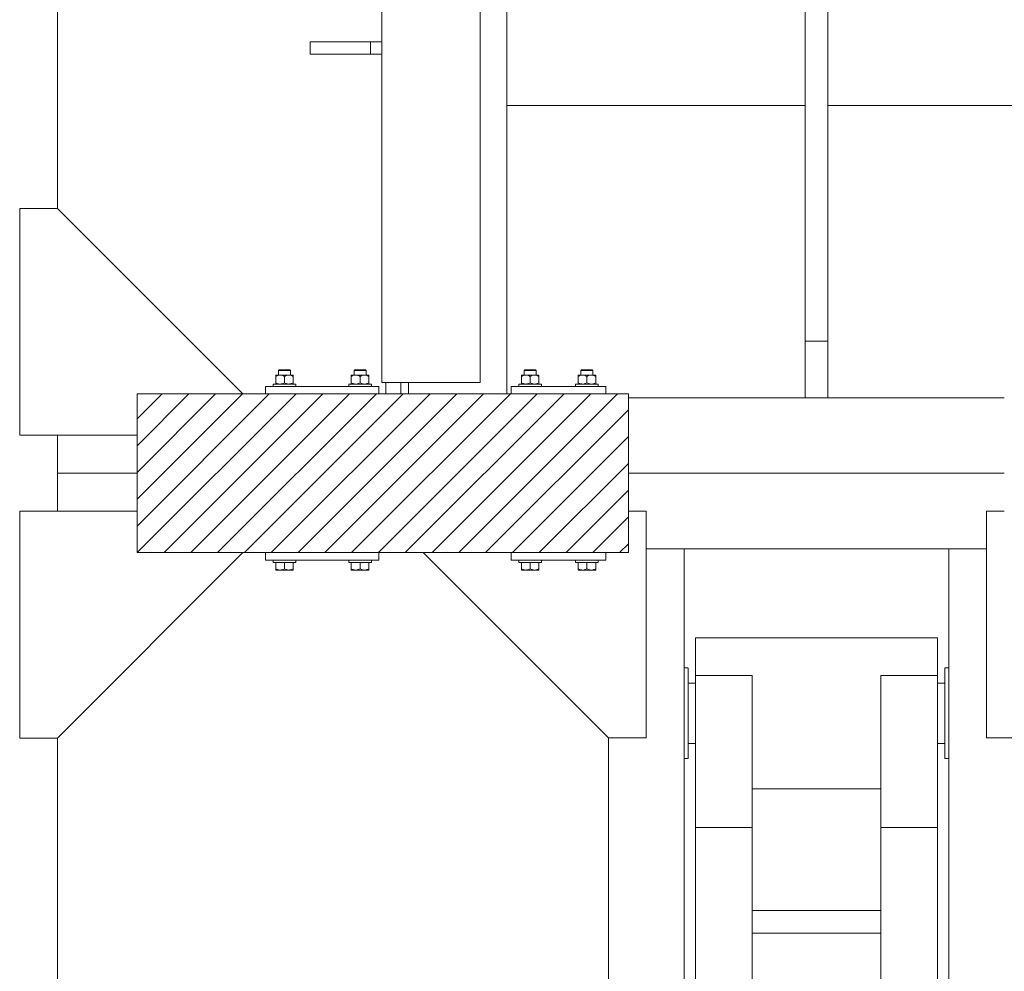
# Model space of a CAD drawing. Header units: millimetres. Extents: x 53746 to 116821, y -810352 to -765802.
# Tile 323 of 347: x 98908 to 100210, y -777261 to -776002. Entities that reach past the tile are written whole.
import ezdxf

# ---------------------------------------------------------------- set-up
doc = ezdxf.new("R2010")
doc.units = ezdxf.units.MM
doc.header["$MEASUREMENT"] = 0
for name, color, linetype, lineweight in [('Main Cradle Rails', 7, 'Continuous', 0), ('Side Cradle Blocks', 7, 'Continuous', 0), ('Side Cradle Hydraulic Arm Support', 7, 'Continuous', 0), ('Side Cradle Stbd', 7, 'Continuous', 0), ('Side Cradle Tower Rail Frame', 7, 'Continuous', 0)]:
    doc.layers.add(name, color=color, linetype=linetype, lineweight=lineweight)

# ---------------------------------------------------------------- blocks, each defined once
blk = doc.blocks.new('*U81')
at = {"layer": 'Side Cradle Hydraulic Arm Support', "color": 7, "linetype": 'Continuous', "lineweight": 0}
for p, q in [((-174.9890305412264, -1059.440342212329), (-174.9890305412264, 1359.465325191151)), ((175.0109694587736, 1359.465325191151), (175.0109694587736, -1059.440342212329)), ((-174.9889944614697, 1201.965289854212), (-170.1643245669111, 1201.965324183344)), ((170.1862635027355, 1201.965324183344), (175.0109333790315, 1201.965289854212)), ((-160.0004414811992, 1191.965327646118), (-160.0004414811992, 990.9141499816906)), ((-160.0004414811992, 1191.965327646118), (-85.00044148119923, 1191.965327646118)), ((-85.00044148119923, 1191.965327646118), (-85.00044148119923, 990.9141499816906)), ((85.02238039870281, 990.9141499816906), (85.02238039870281, 1191.965327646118)), ((85.02238039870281, 1191.965327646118), (160.0223803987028, 1191.965327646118)), ((160.0223803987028, 990.9141499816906), (160.0223803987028, 1191.965327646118)), ((-160.000477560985, 1181.964660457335), (-169.6775835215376, 1181.964665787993)), ((-160.000477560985, 1181.842186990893), (-169.6775835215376, 1181.83900418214)), ((-169.6775835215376, 1181.838918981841), (-160.0004775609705, 1181.842083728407)), ((169.6995224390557, 1181.964478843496), (160.0224164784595, 1181.964484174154)), ((169.6995224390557, 1181.950625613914), (160.0224164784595, 1181.947442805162)), ((169.6995585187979, 1181.95026482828), (169.6995585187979, 1181.950625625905)), ((160.0223803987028, 1169.558460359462), (160.0220196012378, 1169.551413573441)), ((160.0223803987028, 1103.696984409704), (160.0223803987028, 1141.965327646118)), ((275.0109694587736, 316.6850334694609), (275.0109694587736, 1109.465289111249)), ((-169.6775835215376, 1101.980425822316), (-160.0004775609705, 1101.983564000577)), ((-160.0004775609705, 1101.966213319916), (-169.6775835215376, 1101.966210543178)), ((169.6995224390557, 1102.090569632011), (160.0224164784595, 1102.087449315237)), ((160.0224164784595, 1102.087343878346), (169.6995224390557, 1102.090482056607)), ((169.6995224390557, 1101.966307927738), (160.0224164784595, 1101.966305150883)), ((-170.7800019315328, 1081.965362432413), (-174.9889944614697, 1081.965495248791)), ((-169.7809386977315, 1081.965330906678), (-170.7270460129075, 1081.965360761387)), ((-169.6776196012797, 1081.96532764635), (-169.7245107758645, 1081.965329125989)), ((-169.6776196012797, 1081.96532764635), (-169.6776196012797, 1086.532555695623)), ((169.6995585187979, 1081.96532764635), (169.6995585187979, 1086.532555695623)), ((169.7464496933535, 1081.965329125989), (169.6995585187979, 1081.96532764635)), ((170.748984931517, 1081.965360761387), (169.8028776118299, 1081.965330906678)), ((175.0109333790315, 1081.965495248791), (170.8019408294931, 1081.965362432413)), ((85.02234431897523, 1041.965327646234), (-85.00040540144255, 1041.965327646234)), ((-160.0004414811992, 990.9141499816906), (-160.0004414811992, -1009.44033975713)), ((-160.0004414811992, 990.9141499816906), (-85.00044148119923, 990.9141499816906)), ((-85.00044148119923, 990.9141499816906), (-85.00044148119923, -1009.44033975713)), ((85.02238039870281, -968.7071967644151), (85.02238039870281, 990.9141499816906)), ((160.0223803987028, 990.9141499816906), (85.02238039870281, 990.9141499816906)), ((160.0223803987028, 990.91414901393), (160.0223803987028, -1009.44033975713)), ((-160.0000806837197, 938.1203694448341), (-160.0004414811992, 938.1182538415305)), ((160.0220196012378, 938.1203694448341), (160.0223803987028, 938.1182538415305)), ((85.02238039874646, 881.2928032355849), (-85.00044148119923, 881.2928032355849)), ((-85.00044148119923, 851.2928032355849), (85.02238039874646, 851.2928032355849))]:
    blk.add_line(p, q, dxfattribs=at)
at = {"layer": 'Side Cradle Hydraulic Arm Support', "color": 7, "linetype": 'Continuous', "lineweight": 0, "extrusion": (0, 0, -1), "flags": 128}
for points in [[(248.4889944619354, 1409.465325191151), (224.9890305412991, 1409.465325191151), (224.9890305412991, 1109.465325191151), (274.9890305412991, 1109.465325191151), (519.9889944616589, 1354.465289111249)], [(-248.5109333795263, 1409.465325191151), (-225.01096945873, 1409.465325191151), (-225.01096945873, 1109.465325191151), (-275.01096945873, 1109.465325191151), (-520.0109333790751, 1354.465289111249)], [(160.0004414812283, 1241.965327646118), (-160.0223803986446, 1241.965327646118), (-160.0223803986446, 1234.353280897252), (-160.0223803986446, 1212.676005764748), (-160.0223803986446, 1191.965363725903)], [(160.0004414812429, 1191.965430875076), (160.0004414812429, 1212.676005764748), (160.0004414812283, 1234.353280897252), (160.0004414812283, 1241.965327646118)], [(169.7759792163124, 1201.965326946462), (169.6776196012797, 1201.96532764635), (169.6776196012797, 1197.398099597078), (169.6776196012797, 1184.391734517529), (169.6776196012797, 1164.926333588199), (169.6776196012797, 1141.96532764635), (169.6776196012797, 1119.004321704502), (169.6776196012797, 1099.538920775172), (169.6776196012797, 1086.532555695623)], [(-169.6995585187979, 1086.532555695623), (-169.6995585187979, 1099.538920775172), (-169.6995585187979, 1119.004321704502), (-169.6995585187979, 1141.96532764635), (-169.6995585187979, 1164.926333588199), (-169.6995585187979, 1184.391734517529), (-169.6995585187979, 1197.398099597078), (-169.6995585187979, 1201.96532764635), (-169.797918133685, 1201.965326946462)]]:
    blk.add_lwpolyline(points, dxfattribs=at)
blk = doc.blocks.new('*U57')
at = {"linetype": 'Continuous', "lineweight": 0}
h = blk.add_hatch(dxfattribs=at)
h.set_pattern_fill('HATCH', color=30, style=0, pattern_type=2)
h.set_pattern_definition([(45, (14182.835014, 11495.563371), (-17.71895608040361, 17.71895608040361), [])])
h.paths.add_polyline_path([(14275.23242091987, 11579.4623253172), (14269.19923042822, 11579.4623253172), (14139.19923042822, 11579.4623253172), (14129.19923042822, 11579.4623253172), (14109.19923042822, 11579.4623253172), (14100.23242091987, 11579.4623253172), (13950.23242091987, 11579.4623253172), (13920.37393757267, 11579.4623253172), (13780.23242091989, 11579.4623253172), (13780.23242091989, 11524.74543078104), (13780.23242091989, 11474.4623253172), (13780.23242091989, 11424.17921985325), (13780.23242091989, 11369.4623253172), (13920.37393757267, 11369.4623253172), (13950.23242091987, 11369.4623253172), (14100.23242091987, 11369.4623253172), (14158.73245700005, 11369.4623253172), (14275.23242091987, 11369.4623253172), (14400.23242091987, 11369.4623253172), (14430.23242091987, 11369.4623253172), (14430.23242091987, 11424.4623253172), (14430.23242091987, 11474.4623253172), (14430.23242091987, 11574.4623253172), (14430.23242091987, 11579.4623253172), (14400.23242091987, 11579.4623253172)])
at = {"color": 30, "linetype": 'Continuous', "lineweight": 0, "flags": 128}
blk.add_lwpolyline([(14275.23242091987, 11579.4623253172), (14269.19923042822, 11579.4623253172), (14139.19923042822, 11579.4623253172), (14129.19923042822, 11579.4623253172), (14109.19923042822, 11579.4623253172), (14100.23242091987, 11579.4623253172), (13950.23242091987, 11579.4623253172), (13920.37393757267, 11579.4623253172), (13780.23242091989, 11579.4623253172), (13780.23242091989, 11524.74543078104), (13780.23242091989, 11474.4623253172), (13780.23242091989, 11424.17921985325), (13780.23242091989, 11369.4623253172), (13920.37393757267, 11369.4623253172), (13950.23242091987, 11369.4623253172), (14100.23242091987, 11369.4623253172), (14158.73245700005, 11369.4623253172), (14275.23242091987, 11369.4623253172), (14400.23242091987, 11369.4623253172), (14430.23242091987, 11369.4623253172), (14430.23242091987, 11424.4623253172), (14430.23242091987, 11474.4623253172), (14430.23242091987, 11574.4623253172), (14430.23242091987, 11579.4623253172), (14400.23242091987, 11579.4623253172), (14275.23242091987, 11579.4623253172)], close=True, dxfattribs=at)
at = {"layer": 'Side Cradle Blocks', "color": 7, "linetype": 'Continuous', "lineweight": 0}
for p, q in [((13963.64933114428, 11604.42016776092), (13963.64933114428, 11604.24541456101)), ((13963.64933114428, 11602.62825753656), (13965.78567985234, 11603.61164195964)), ((13963.64933114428, 11602.62825753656), (13963.64933114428, 11594.25423554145)), ((13964.33945457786, 11604.42016726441), (13964.23136745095, 11604.41980696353)), ((13969.44087603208, 11604.42016776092), (13966.37487256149, 11604.42016776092)), ((13967.18406225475, 11604.41980696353), (13967.23238484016, 11604.41983348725)), ((13969.44087603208, 11604.42016776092), (13973.19715190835, 11604.42016776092)), ((13972.93240476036, 11603.73857928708), (13970.91713823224, 11604.29540680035)), ((13975.23242091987, 11602.62825753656), (13977.36876962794, 11603.61164195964)), ((13975.23242091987, 11594.25423554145), (13975.23242091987, 11602.62825753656)), ((13980.18216838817, 11611.4623253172), (13977.91120494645, 11611.4623253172)), ((13980.88927516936, 11610.4623253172), (13978.29388837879, 11610.4623253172)), ((13981.02396580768, 11604.42016776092), (13984.08996927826, 11604.42016776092)), ((13984.51549453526, 11603.73857928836), (13982.50022800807, 11604.29540680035)), ((13983.28077958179, 11604.41980696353), (13983.23245699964, 11604.41983348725)), ((13986.23347438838, 11604.41980696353), (13986.12534888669, 11604.42016739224)), ((13986.81551069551, 11603.63702414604), (13986.81551069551, 11603.67535642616)), ((13986.81551069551, 11603.63702414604), (13986.81551069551, 11602.62825753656)), ((13986.81551069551, 11594.25423554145), (13986.81551069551, 11602.62825753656)), ((14063.64933114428, 11603.63702414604), (14063.64933114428, 11603.67535642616)), ((14063.64933114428, 11602.62825753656), (14063.64933114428, 11603.63702414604)), ((14063.64933114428, 11594.25423554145), (14063.64933114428, 11602.62825753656)), ((14064.23136745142, 11604.41980696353), (14064.33949295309, 11604.42016739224)), ((14065.9493473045, 11603.73857928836), (14067.96461383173, 11604.29540680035)), ((14069.44087603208, 11604.42016776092), (14066.37487256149, 11604.42016776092)), ((14067.23238484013, 11604.41983348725), (14067.18406225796, 11604.41980696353)), ((14069.57556667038, 11610.4623253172), (14072.17095346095, 11610.4623253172)), ((14070.28267345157, 11611.4623253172), (14072.55363689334, 11611.4623253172)), ((14075.23242091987, 11602.62825753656), (14073.0960722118, 11603.61164195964)), ((14075.23242091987, 11594.25423554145), (14075.23242091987, 11602.62825753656)), ((14081.02396580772, 11604.42016776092), (14077.26768993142, 11604.42016776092)), ((14077.5324370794, 11603.73857928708), (14079.54770360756, 11604.29540680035)), ((14081.02396580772, 11604.42016776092), (14084.08996927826, 11604.42016776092)), ((14083.23245699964, 11604.41983348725), (14083.28077958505, 11604.41980696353)), ((14086.81551069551, 11602.62825753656), (14084.6791619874, 11603.61164195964)), ((14086.23347438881, 11604.41980696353), (14086.1253872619, 11604.42016726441)), ((14086.81551069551, 11604.42016776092), (14086.81551069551, 11604.24541456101)), ((14086.81551069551, 11602.62825753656), (14086.81551069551, 11594.25423554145)), ((14288.64933114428, 11604.42016776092), (14288.64933114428, 11604.24541456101)), ((14288.64933114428, 11602.62825753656), (14290.78567985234, 11603.61164195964)), ((14288.64933114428, 11602.62825753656), (14288.64933114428, 11594.25423554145)), ((14289.33945457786, 11604.42016726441), (14289.23136745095, 11604.41980696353)), ((14294.44087603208, 11604.42016776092), (14291.37487256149, 11604.42016776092)), ((14292.18406225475, 11604.41980696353), (14292.23238484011, 11604.41983348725)), ((14294.44087603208, 11604.42016776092), (14298.19715190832, 11604.42016776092)), ((14297.93240476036, 11603.73857928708), (14295.91713823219, 11604.29540680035)), ((14300.23242091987, 11602.62825753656), (14302.36876962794, 11603.61164195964)), ((14300.23242091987, 11594.25423554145), (14300.23242091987, 11602.62825753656)), ((14305.18216838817, 11611.4623253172), (14302.91120494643, 11611.4623253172)), ((14305.88927516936, 11610.4623253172), (14303.29388837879, 11610.4623253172)), ((14306.02396580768, 11604.42016776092), (14309.08996927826, 11604.42016776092)), ((14309.51549453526, 11603.73857928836), (14307.50022800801, 11604.29540680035)), ((14308.28077958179, 11604.41980696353), (14308.23245699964, 11604.41983348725)), ((14311.23347438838, 11604.41980696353), (14311.12534888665, 11604.42016739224)), ((14311.81551069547, 11603.63702414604), (14311.81551069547, 11603.67535642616)), ((14311.81551069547, 11603.63702414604), (14311.81551069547, 11602.62825753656)), ((14311.81551069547, 11594.25423554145), (14311.81551069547, 11602.62825753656)), ((14363.64933114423, 11603.63702414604), (14363.64933114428, 11603.67535642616)), ((14363.64933114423, 11602.62825753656), (14363.64933114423, 11603.63702414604)), ((14363.64933114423, 11594.25423554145), (14363.64933114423, 11602.62825753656)), ((14364.23136745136, 11604.41980696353), (14364.33949295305, 11604.42016739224)), ((14365.9493473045, 11603.73857928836), (14367.96461383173, 11604.29540680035)), ((14369.44087603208, 11604.42016776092), (14366.37487256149, 11604.42016776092)), ((14367.23238484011, 11604.41983348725), (14367.18406225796, 11604.41980696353)), ((14369.57556667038, 11610.4623253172), (14372.17095346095, 11610.4623253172)), ((14370.28267345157, 11611.4623253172), (14372.55363689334, 11611.4623253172)), ((14375.23242091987, 11602.62825753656), (14373.0960722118, 11603.61164195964)), ((14375.23242091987, 11594.25423554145), (14375.23242091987, 11602.62825753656)), ((14381.02396580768, 11604.42016776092), (14377.26768993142, 11604.42016776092)), ((14377.5324370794, 11603.73857928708), (14379.54770360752, 11604.29540680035)), ((14381.02396580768, 11604.42016776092), (14384.08996927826, 11604.42016776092)), ((14383.23245699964, 11604.41983348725), (14383.28077958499, 11604.41980696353)), ((14386.81551069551, 11602.62825753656), (14384.6791619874, 11603.61164195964)), ((14386.23347438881, 11604.41980696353), (14386.1253872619, 11604.42016726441)), ((14386.81551069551, 11604.42016776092), (14386.81551069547, 11604.24541456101)), ((14386.81551069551, 11602.62825753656), (14386.81551069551, 11594.25423554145)), ((13950.23242091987, 11579.46236139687), (13950.23242091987, 11589.4623253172)), ((13950.23242091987, 11589.4623253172), (14100.23242091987, 11589.4623253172)), ((13963.64933114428, 11593.24546893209), (13963.64933114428, 11594.25423554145)), ((13964.32877994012, 11592.46236139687), (13964.23136745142, 11592.4626861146)), ((13967.18406225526, 11592.4626861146), (13967.23238484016, 11592.46265959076)), ((13967.48293935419, 11592.68090167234), (13969.4405528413, 11592.46236139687)), ((13973.07437783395, 11593.21245060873), (13975.23242091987, 11594.25423554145)), ((13979.06602912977, 11592.68090167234), (13981.0236426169, 11592.46236139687)), ((13983.23245699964, 11592.46265959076), (13983.28077958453, 11592.4626861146)), ((13984.65746760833, 11593.21245060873), (13986.81551069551, 11594.25423554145)), ((13986.23347438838, 11592.4626861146), (13986.13606189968, 11592.46236139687)), ((13986.81551069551, 11592.70312030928), (13986.81551069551, 11592.46236139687)), ((14065.80737423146, 11593.21245060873), (14063.64933114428, 11594.25423554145)), ((14063.64933114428, 11592.70312030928), (14063.64933114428, 11592.46236139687)), ((14064.23136745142, 11592.4626861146), (14064.32877994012, 11592.46236139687)), ((14067.18406225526, 11592.4626861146), (14067.23238484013, 11592.46265959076)), ((14071.39881270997, 11592.68090167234), (14069.44119922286, 11592.46236139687)), ((14077.39046400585, 11593.21245060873), (14075.23242091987, 11594.25423554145)), ((14082.98190248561, 11592.68090167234), (14081.02428899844, 11592.46236139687)), ((14083.23245699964, 11592.46265959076), (14083.28077958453, 11592.4626861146)), ((14086.23347438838, 11592.4626861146), (14086.13606189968, 11592.46236139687)), ((14086.81551069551, 11593.24546893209), (14086.81551069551, 11594.25423554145)), ((14100.23242091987, 11589.4623253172), (14100.23242091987, 11579.46236139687)), ((14275.23242091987, 11579.46236139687), (14275.23242091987, 11589.4623253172)), ((14275.23242091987, 11589.4623253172), (14400.23242091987, 11589.4623253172)), ((14288.64933114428, 11593.24546893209), (14288.64933114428, 11594.25423554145)), ((14289.32877994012, 11592.46236139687), (14289.23136745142, 11592.4626861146)), ((14292.18406225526, 11592.4626861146), (14292.23238484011, 11592.46265959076)), ((14292.48293935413, 11592.68090167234), (14294.4405528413, 11592.46236139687)), ((14298.07437783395, 11593.21245060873), (14300.23242091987, 11594.25423554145)), ((14304.06602912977, 11592.68090167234), (14306.0236426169, 11592.46236139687)), ((14308.23245699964, 11592.46265959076), (14308.28077958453, 11592.4626861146)), ((14309.65746760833, 11593.21245060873), (14311.81551069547, 11594.25423554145)), ((14311.23347438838, 11592.4626861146), (14311.13606189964, 11592.46236139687)), ((14311.81551069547, 11592.70312030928), (14311.81551069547, 11592.46236139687)), ((14365.80737423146, 11593.21245060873), (14363.64933114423, 11594.25423554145)), ((14363.64933114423, 11592.70312030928), (14363.64933114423, 11592.46236139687)), ((14364.23136745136, 11592.4626861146), (14364.32877994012, 11592.46236139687)), ((14367.18406225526, 11592.4626861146), (14367.23238484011, 11592.46265959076)), ((14371.39881270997, 11592.68090167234), (14369.44119922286, 11592.46236139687)), ((14377.3904640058, 11593.21245060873), (14375.23242091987, 11594.25423554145)), ((14382.98190248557, 11592.68090167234), (14381.02428899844, 11592.46236139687)), ((14383.23245699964, 11592.46265959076), (14383.28077958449, 11592.4626861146)), ((14386.23347438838, 11592.4626861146), (14386.13606189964, 11592.46236139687)), ((14386.81551069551, 11593.24546893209), (14386.81551069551, 11594.25423554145)), ((14400.23242091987, 11589.4623253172), (14400.23242091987, 11579.46236139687)), ((13780.23242091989, 11369.4623253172), (13780.23242091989, 11579.4623253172)), ((13780.23242091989, 11579.4623253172), (14430.23242091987, 11579.4623253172)), ((14430.23242091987, 11579.4623253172), (14430.23242091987, 11369.4623253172)), ((14430.23242091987, 11369.4623253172), (13780.23242091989, 11369.4623253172)), ((13950.23242091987, 11369.4622892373), (13950.23242091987, 11359.4623253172)), ((14100.23242091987, 11359.4623253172), (14100.23242091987, 11369.4622892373)), ((14275.23242091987, 11369.4622892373), (14275.23242091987, 11359.4623253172)), ((14400.23242091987, 11359.4623253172), (14400.23242091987, 11369.4622892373)), ((13950.23242091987, 11359.4623253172), (14100.23242091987, 11359.4623253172)), ((13963.64933114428, 11348.25423554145), (13963.64933114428, 11356.4622892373)), ((13980.97267240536, 11356.4623253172), (13975.23242091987, 11356.4623253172)), ((13975.23242091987, 11348.25423554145), (13975.23242091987, 11356.46228460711)), ((13986.81551069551, 11356.4622892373), (13986.81551069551, 11348.25423554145)), ((14063.64933114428, 11356.4622892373), (14063.64933114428, 11348.25423554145)), ((14069.49216943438, 11356.4623253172), (14075.23242091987, 11356.4623253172)), ((14075.23242091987, 11348.25423554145), (14075.23242091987, 11356.46228460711)), ((14086.81551069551, 11348.25423554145), (14086.81551069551, 11356.4622892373)), ((14275.23242091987, 11359.4623253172), (14400.23242091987, 11359.4623253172)), ((14288.64933114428, 11348.25423554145), (14288.64933114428, 11356.4622892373)), ((14305.97267240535, 11356.4623253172), (14300.23242091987, 11356.4623253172)), ((14300.23242091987, 11348.25423554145), (14300.23242091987, 11356.46228460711)), ((14311.81551069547, 11356.4622892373), (14311.81551069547, 11348.25423554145)), ((14363.64933114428, 11356.4622892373), (14363.64933114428, 11348.25423554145)), ((14369.49216943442, 11356.4623253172), (14375.23242091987, 11356.4623253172)), ((14375.23242091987, 11348.25423554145), (14375.23242091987, 11356.46228460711)), ((14386.81551069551, 11348.25423554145), (14386.81551069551, 11356.4622892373)), ((13963.64933114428, 11347.24546893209), (13963.64933114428, 11348.25423554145)), ((13965.78567985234, 11347.27085111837), (13963.64933114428, 11348.25423554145)), ((13964.23136745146, 11346.4626861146), (13964.33945457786, 11346.46232581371)), ((13964.33965260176, 11346.46232539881), (13964.5561330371, 11346.4626861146)), ((13969.44087603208, 11346.4623253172), (13966.37487256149, 11346.4623253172)), ((13966.49825365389, 11346.4626861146), (13966.37506179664, 11346.46232587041)), ((13969.44172563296, 11346.46232542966), (13972.16525361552, 11346.4626861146)), ((13975.23242091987, 11348.25423554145), (13973.07437783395, 11347.21245060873)), ((13977.36876962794, 11347.27085111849), (13975.23242091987, 11348.25423554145)), ((13981.02396580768, 11346.4623253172), (13977.26768993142, 11346.4623253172)), ((13978.29958822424, 11346.4626861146), (13981.02353803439, 11346.46232537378)), ((13986.81551069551, 11348.25423554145), (13984.65746760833, 11347.21245060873)), ((13986.81551069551, 11346.4623253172), (13986.12523828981, 11346.4623253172)), ((13986.2334743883, 11346.4626861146), (13986.12534888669, 11346.46232568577)), ((13986.81551069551, 11346.70312030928), (13986.81551069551, 11346.4623253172)), ((14063.64933114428, 11348.25423554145), (14065.80737423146, 11347.21245060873)), ((14063.64933114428, 11346.70312030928), (14063.64933114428, 11346.4623253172)), ((14063.64933114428, 11346.4623253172), (14064.33960354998, 11346.4623253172)), ((14064.33949295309, 11346.46232568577), (14064.23136745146, 11346.4626861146)), ((14069.44087603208, 11346.4623253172), (14073.19715190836, 11346.4623253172)), ((14069.44130380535, 11346.46232537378), (14072.16525361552, 11346.4626861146)), ((14073.0960722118, 11347.27085111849), (14075.23242091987, 11348.25423554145)), ((14075.23242091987, 11348.25423554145), (14077.39046400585, 11347.21245060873)), ((14078.29958822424, 11346.4626861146), (14081.02311620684, 11346.46232542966)), ((14081.02396580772, 11346.4623253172), (14084.08996927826, 11346.4623253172)), ((14084.0897800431, 11346.46232587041), (14083.96658818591, 11346.4626861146)), ((14084.6791619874, 11347.27085111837), (14086.81551069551, 11348.25423554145)), ((14085.9087088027, 11346.4626861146), (14086.12518923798, 11346.46232539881)), ((14086.2334743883, 11346.4626861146), (14086.1253872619, 11346.46232581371)), ((14086.81551069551, 11347.24546893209), (14086.81551069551, 11348.25423554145)), ((14288.64933114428, 11347.24546893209), (14288.64933114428, 11348.25423554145)), ((14290.78567985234, 11347.27085111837), (14288.64933114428, 11348.25423554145)), ((14289.23136745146, 11346.4626861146), (14289.33945457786, 11346.46232581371)), ((14289.33965260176, 11346.46232539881), (14289.5561330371, 11346.4626861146)), ((14294.44087603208, 11346.4623253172), (14291.37487256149, 11346.4623253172)), ((14291.49825365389, 11346.4626861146), (14291.37506179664, 11346.46232587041)), ((14294.44172563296, 11346.46232542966), (14297.16525361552, 11346.4626861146)), ((14300.23242091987, 11348.25423554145), (14298.07437783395, 11347.21245060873)), ((14302.36876962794, 11347.27085111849), (14300.23242091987, 11348.25423554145)), ((14306.02396580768, 11346.4623253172), (14302.26768993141, 11346.4623253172)), ((14303.29958822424, 11346.4626861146), (14306.02353803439, 11346.46232537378)), ((14311.81551069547, 11348.25423554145), (14309.65746760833, 11347.21245060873)), ((14311.81551069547, 11346.4623253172), (14311.12523828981, 11346.4623253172)), ((14311.2334743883, 11346.4626861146), (14311.12534888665, 11346.46232568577)), ((14311.81551069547, 11346.70312030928), (14311.81551069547, 11346.4623253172)), ((14363.64933114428, 11348.25423554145), (14365.80737423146, 11347.21245060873)), ((14363.64933114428, 11346.70312030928), (14363.64933114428, 11346.4623253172)), ((14363.64933114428, 11346.4623253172), (14364.33960354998, 11346.4623253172)), ((14364.33949295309, 11346.46232568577), (14364.23136745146, 11346.4626861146)), ((14369.44087603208, 11346.4623253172), (14373.19715190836, 11346.4623253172)), ((14369.44130380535, 11346.46232537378), (14372.16525361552, 11346.4626861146)), ((14373.0960722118, 11347.27085111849), (14375.23242091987, 11348.25423554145)), ((14375.23242091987, 11348.25423554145), (14377.3904640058, 11347.21245060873)), ((14378.29958822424, 11346.4626861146), (14381.02311620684, 11346.46232542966)), ((14381.02396580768, 11346.4623253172), (14384.08996927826, 11346.4623253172)), ((14384.0897800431, 11346.46232587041), (14383.96658818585, 11346.4626861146)), ((14384.6791619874, 11347.27085111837), (14386.81551069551, 11348.25423554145)), ((14385.9087088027, 11346.4626861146), (14386.12518923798, 11346.46232539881)), ((14386.2334743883, 11346.4626861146), (14386.1253872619, 11346.46232581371)), ((14386.81551069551, 11347.24546893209), (14386.81551069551, 11348.25423554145))]:
    blk.add_line(p, q, dxfattribs=at)
at = {"layer": 'Side Cradle Blocks', "color": 7, "linetype": 'Continuous', "lineweight": 0, "flags": 128}
for points in [[(13963.64933114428, 11604.42016776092), (13964.33960354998, 11604.42016776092), (13966.37487256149, 11604.42016776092)], [(13963.64933114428, 11602.62825753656), (13963.64933114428, 11603.63702414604), (13963.64933114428, 11603.67323608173), (13963.64933114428, 11604.24541456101)], [(13965.78567985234, 11603.61164195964), (13966.44108546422, 11603.91333225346), (13967.48293935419, 11604.20159140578), (13969.44087603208, 11604.42016776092), (13970.18270228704, 11604.38853798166), (13970.91713823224, 11604.29540680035)], [(13967.23242091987, 11604.42020384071), (13967.23242091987, 11610.4623253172), (13968.23242091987, 11611.4623253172), (13968.76526419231, 11611.4623253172), (13970.28267345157, 11611.4623253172), (13972.55363689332, 11611.4623253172), (13975.23242091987, 11611.4623253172), (13977.91120494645, 11611.4623253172)], [(13967.23242091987, 11610.4623253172), (13967.8413846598, 11610.4623253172), (13969.57556667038, 11610.4623253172), (13972.17095346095, 11610.4623253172), (13975.23242091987, 11610.4623253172), (13978.29388837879, 11610.4623253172)], [(13972.93240476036, 11603.73857928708), (13973.07437783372, 11603.670042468), (13975.23242091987, 11602.62825753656)], [(13981.02396580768, 11604.42016776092), (13977.26768993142, 11604.42016776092), (13973.19715190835, 11604.42016776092)], [(13977.36876962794, 11603.61164195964), (13978.02417523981, 11603.91333225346), (13979.06602912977, 11604.20159140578), (13981.02396580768, 11604.42016776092), (13981.76579206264, 11604.38853798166), (13982.50022800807, 11604.29540680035)], [(13980.18216838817, 11611.4623253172), (13981.69957764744, 11611.4623253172), (13982.23242091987, 11611.4623253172), (13983.23242091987, 11610.4623253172), (13983.23242091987, 11604.42020384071)], [(13980.88927516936, 11610.4623253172), (13982.62345717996, 11610.4623253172), (13983.23242091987, 11610.4623253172)], [(13984.08996927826, 11604.42016776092), (13986.12523828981, 11604.42016776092), (13986.81551069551, 11604.42016776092), (13986.81551069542, 11604.17937276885), (13986.81551069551, 11603.67535642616)], [(13984.51549453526, 11603.73857928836), (13984.65746760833, 11603.6700424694), (13986.81551069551, 11602.62825753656)], [(14063.64933114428, 11603.67535642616), (14063.64933114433, 11604.17937276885), (14063.64933114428, 11604.42016776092), (14064.33960354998, 11604.42016776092), (14066.37487256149, 11604.42016776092)], [(14063.64933114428, 11602.62825753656), (14065.80737423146, 11603.6700424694), (14065.9493473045, 11603.73857928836)], [(14067.23242091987, 11604.42020384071), (14067.23242091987, 11610.4623253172), (14068.23242091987, 11611.4623253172), (14068.76526419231, 11611.4623253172), (14070.28267345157, 11611.4623253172)], [(14067.23242091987, 11610.4623253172), (14067.8413846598, 11610.4623253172), (14069.57556667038, 11610.4623253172)], [(14067.96461383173, 11604.29540680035), (14068.6990497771, 11604.38853798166), (14069.44087603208, 11604.42016776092), (14071.39881270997, 11604.20159140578), (14072.44066659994, 11603.91333225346), (14073.0960722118, 11603.61164195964)], [(14077.26768993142, 11604.42016776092), (14073.19715190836, 11604.42016776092), (14069.44087603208, 11604.42016776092)], [(14072.17095346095, 11610.4623253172), (14075.23242091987, 11610.4623253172), (14078.29388837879, 11610.4623253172), (14080.88927516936, 11610.4623253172), (14082.62345717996, 11610.4623253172), (14083.23242091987, 11610.4623253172)], [(14072.55363689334, 11611.4623253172), (14075.23242091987, 11611.4623253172), (14077.91120494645, 11611.4623253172), (14080.18216838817, 11611.4623253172), (14081.69957764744, 11611.4623253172), (14082.23242091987, 11611.4623253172), (14083.23242091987, 11610.4623253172), (14083.23242091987, 11604.42020384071)], [(14075.23242091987, 11602.62825753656), (14077.39046400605, 11603.670042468), (14077.5324370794, 11603.73857928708)], [(14079.54770360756, 11604.29540680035), (14080.28213955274, 11604.38853798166), (14081.02396580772, 11604.42016776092), (14082.98190248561, 11604.20159140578), (14084.02375637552, 11603.91333225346), (14084.6791619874, 11603.61164195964)], [(14084.08996927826, 11604.42016776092), (14086.12523828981, 11604.42016776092), (14086.81551069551, 11604.42016776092)], [(14086.81551069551, 11604.24541456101), (14086.81551069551, 11603.67323608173), (14086.81551069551, 11603.63702414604), (14086.81551069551, 11602.62825753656)], [(14288.64933114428, 11604.42016776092), (14289.33960354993, 11604.42016776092), (14291.37487256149, 11604.42016776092)], [(14288.64933114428, 11602.62825753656), (14288.64933114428, 11603.63702414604), (14288.64933114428, 11603.67323608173), (14288.64933114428, 11604.24541456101)], [(14290.78567985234, 11603.61164195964), (14291.44108546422, 11603.91333225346), (14292.48293935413, 11604.20159140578), (14294.44087603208, 11604.42016776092), (14295.18270228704, 11604.38853798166), (14295.91713823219, 11604.29540680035)], [(14292.23242091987, 11604.42020384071), (14292.23242091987, 11610.4623253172), (14293.23242091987, 11611.4623253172), (14293.76526419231, 11611.4623253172), (14295.28267345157, 11611.4623253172), (14297.5536368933, 11611.4623253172), (14300.23242091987, 11611.4623253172), (14302.91120494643, 11611.4623253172)], [(14292.23242091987, 11610.4623253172), (14292.8413846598, 11610.4623253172), (14294.57556667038, 11610.4623253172), (14297.17095346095, 11610.4623253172), (14300.23242091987, 11610.4623253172), (14303.29388837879, 11610.4623253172)], [(14297.93240476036, 11603.73857928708), (14298.07437783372, 11603.670042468), (14300.23242091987, 11602.62825753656)], [(14306.02396580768, 11604.42016776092), (14302.26768993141, 11604.42016776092), (14298.19715190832, 11604.42016776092)], [(14302.36876962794, 11603.61164195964), (14303.02417523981, 11603.91333225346), (14304.06602912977, 11604.20159140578), (14306.02396580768, 11604.42016776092), (14306.76579206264, 11604.38853798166), (14307.50022800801, 11604.29540680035)], [(14305.18216838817, 11611.4623253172), (14306.69957764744, 11611.4623253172), (14307.23242091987, 11611.4623253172), (14308.23242091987, 11610.4623253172), (14308.23242091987, 11604.42020384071)], [(14305.88927516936, 11610.4623253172), (14307.62345717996, 11610.4623253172), (14308.23242091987, 11610.4623253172)], [(14309.08996927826, 11604.42016776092), (14311.12523828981, 11604.42016776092), (14311.81551069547, 11604.42016776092), (14311.81551069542, 11604.17937276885), (14311.81551069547, 11603.67535642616)], [(14309.51549453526, 11603.73857928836), (14309.65746760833, 11603.6700424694), (14311.81551069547, 11602.62825753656)], [(14363.64933114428, 11603.67535642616), (14363.64933114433, 11604.17937276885), (14363.64933114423, 11604.42016776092), (14364.33960354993, 11604.42016776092), (14366.37487256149, 11604.42016776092)], [(14363.64933114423, 11602.62825753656), (14365.80737423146, 11603.6700424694), (14365.9493473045, 11603.73857928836)], [(14367.23242091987, 11604.42020384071), (14367.23242091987, 11610.4623253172), (14368.23242091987, 11611.4623253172), (14368.76526419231, 11611.4623253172), (14370.28267345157, 11611.4623253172)], [(14367.23242091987, 11610.4623253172), (14367.8413846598, 11610.4623253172), (14369.57556667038, 11610.4623253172)], [(14367.96461383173, 11604.29540680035), (14368.6990497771, 11604.38853798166), (14369.44087603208, 11604.42016776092), (14371.39881270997, 11604.20159140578), (14372.44066659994, 11603.91333225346), (14373.0960722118, 11603.61164195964)], [(14377.26768993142, 11604.42016776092), (14373.19715190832, 11604.42016776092), (14369.44087603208, 11604.42016776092)], [(14372.17095346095, 11610.4623253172), (14375.23242091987, 11610.4623253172), (14378.29388837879, 11610.4623253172), (14380.88927516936, 11610.4623253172), (14382.62345717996, 11610.4623253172), (14383.23242091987, 11610.4623253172)], [(14372.55363689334, 11611.4623253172), (14375.23242091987, 11611.4623253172), (14377.91120494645, 11611.4623253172), (14380.18216838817, 11611.4623253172), (14381.69957764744, 11611.4623253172), (14382.23242091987, 11611.4623253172), (14383.23242091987, 11610.4623253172), (14383.23242091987, 11604.42020384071)], [(14375.23242091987, 11602.62825753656), (14377.39046400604, 11603.670042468), (14377.5324370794, 11603.73857928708)], [(14379.54770360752, 11604.29540680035), (14380.2821395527, 11604.38853798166), (14381.02396580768, 11604.42016776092), (14382.98190248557, 11604.20159140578), (14384.02375637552, 11603.91333225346), (14384.6791619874, 11603.61164195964)], [(14384.08996927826, 11604.42016776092), (14386.12523828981, 11604.42016776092), (14386.81551069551, 11604.42016776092)], [(14386.81551069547, 11604.24541456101), (14386.81551069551, 11603.67323608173), (14386.81551069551, 11603.63702414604), (14386.81551069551, 11602.62825753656)], [(13960.23242091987, 11589.46236139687), (13960.23242091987, 11592.4623253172), (13961.37422793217, 11592.4623253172), (13964.62581920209, 11592.4623253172), (13969.49216943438, 11592.4623253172), (13975.23242091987, 11592.4623253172), (13980.97267240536, 11592.4623253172), (13985.83902263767, 11592.4623253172), (13989.09061390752, 11592.4623253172), (13990.23242091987, 11592.4623253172), (13990.23242091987, 11589.46236139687)], [(13967.48293935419, 11592.68090167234), (13966.44108546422, 11592.96916082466), (13965.78567985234, 11593.27085111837), (13963.64933114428, 11594.25423554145)], [(13963.64933114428, 11593.24546893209), (13963.64933114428, 11593.2092569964), (13963.64933114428, 11592.637078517), (13963.64933114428, 11592.46236139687)], [(13973.07437783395, 11593.21245060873), (13972.93240476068, 11593.14391378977), (13970.91713823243, 11592.58708627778), (13970.18270228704, 11592.49395509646), (13969.44172222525, 11592.46236139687)], [(13979.06602912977, 11592.68090167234), (13978.02417523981, 11592.96916082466), (13977.36876962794, 11593.27085111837), (13975.23242091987, 11594.25423554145)], [(13984.65746760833, 11593.21245060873), (13984.51549453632, 11593.14391378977), (13982.50022800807, 11592.58708627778), (13981.76579206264, 11592.49395509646), (13981.02481200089, 11592.46236139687)], [(13986.81551069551, 11592.70312030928), (13986.81551069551, 11593.20713665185), (13986.81551069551, 11593.24546893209), (13986.81551069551, 11594.25423554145)], [(14060.23242091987, 11589.46236139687), (14060.23242091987, 11592.4623253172), (14061.37422793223, 11592.4623253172), (14064.62581920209, 11592.4623253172), (14069.49216943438, 11592.4623253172), (14075.23242091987, 11592.4623253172), (14080.97267240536, 11592.4623253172), (14085.83902263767, 11592.4623253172), (14089.09061390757, 11592.4623253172), (14090.23242091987, 11592.4623253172), (14090.23242091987, 11589.46236139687)], [(14063.64933114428, 11594.25423554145), (14063.64933114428, 11593.24546893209), (14063.64933114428, 11593.20713665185), (14063.64933114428, 11592.70312030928)], [(14069.44002983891, 11592.46236139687), (14068.6990497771, 11592.49395509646), (14067.96461383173, 11592.58708627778), (14065.94934730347, 11593.14391378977), (14065.80737423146, 11593.21245060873)], [(14075.23242091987, 11594.25423554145), (14073.0960722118, 11593.27085111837), (14072.44066659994, 11592.96916082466), (14071.39881270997, 11592.68090167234)], [(14081.0231196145, 11592.46236139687), (14080.28213955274, 11592.49395509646), (14079.54770360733, 11592.58708627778), (14077.53243707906, 11593.14391378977), (14077.39046400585, 11593.21245060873)], [(14086.81551069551, 11594.25423554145), (14084.6791619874, 11593.27085111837), (14084.02375637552, 11592.96916082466), (14082.98190248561, 11592.68090167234)], [(14086.81551069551, 11592.46236139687), (14086.81551069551, 11592.637078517), (14086.81551069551, 11593.2092569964), (14086.81551069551, 11593.24546893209)], [(14285.23242091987, 11589.46236139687), (14285.23242091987, 11592.4623253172), (14286.37422793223, 11592.4623253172), (14289.62581920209, 11592.4623253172), (14294.49216943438, 11592.4623253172), (14300.23242091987, 11592.4623253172), (14305.97267240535, 11592.4623253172), (14310.83902263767, 11592.4623253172), (14314.09061390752, 11592.4623253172), (14315.23242091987, 11592.4623253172), (14315.23242091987, 11589.46236139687)], [(14292.48293935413, 11592.68090167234), (14291.44108546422, 11592.96916082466), (14290.78567985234, 11593.27085111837), (14288.64933114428, 11594.25423554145)], [(14288.64933114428, 11593.24546893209), (14288.64933114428, 11593.2092569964), (14288.64933114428, 11592.637078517), (14288.64933114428, 11592.46236139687)], [(14298.07437783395, 11593.21245060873), (14297.93240476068, 11593.14391378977), (14295.91713823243, 11592.58708627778), (14295.18270228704, 11592.49395509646), (14294.44172222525, 11592.46236139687)], [(14304.06602912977, 11592.68090167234), (14303.02417523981, 11592.96916082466), (14302.36876962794, 11593.27085111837), (14300.23242091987, 11594.25423554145)], [(14309.65746760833, 11593.21245060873), (14309.51549453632, 11593.14391378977), (14307.50022800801, 11592.58708627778), (14306.76579206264, 11592.49395509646), (14306.02481200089, 11592.46236139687)], [(14311.81551069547, 11592.70312030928), (14311.81551069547, 11593.20713665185), (14311.81551069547, 11593.24546893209), (14311.81551069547, 11594.25423554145)], [(14360.23242091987, 11589.46236139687), (14360.23242091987, 11592.4623253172), (14361.37422793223, 11592.4623253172), (14364.62581920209, 11592.4623253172), (14369.49216943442, 11592.4623253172), (14375.23242091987, 11592.4623253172), (14380.97267240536, 11592.4623253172), (14385.83902263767, 11592.4623253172), (14389.09061390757, 11592.4623253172), (14390.23242091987, 11592.4623253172), (14390.23242091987, 11589.46236139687)], [(14363.64933114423, 11594.25423554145), (14363.64933114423, 11593.24546893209), (14363.64933114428, 11593.20713665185), (14363.64933114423, 11592.70312030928)], [(14369.44002983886, 11592.46236139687), (14368.6990497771, 11592.49395509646), (14367.96461383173, 11592.58708627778), (14365.94934730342, 11593.14391378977), (14365.80737423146, 11593.21245060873)], [(14375.23242091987, 11594.25423554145), (14373.0960722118, 11593.27085111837), (14372.44066659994, 11592.96916082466), (14371.39881270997, 11592.68090167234)], [(14381.0231196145, 11592.46236139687), (14380.2821395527, 11592.49395509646), (14379.54770360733, 11592.58708627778), (14377.53243707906, 11593.14391378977), (14377.3904640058, 11593.21245060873)], [(14386.81551069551, 11594.25423554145), (14384.6791619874, 11593.27085111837), (14384.02375637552, 11592.96916082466), (14382.98190248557, 11592.68090167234)], [(14386.81551069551, 11592.46236139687), (14386.81551069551, 11592.637078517), (14386.81551069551, 11593.2092569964), (14386.81551069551, 11593.24546893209)], [(13975.23242091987, 11356.4623253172), (13969.49216943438, 11356.4623253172), (13964.62581920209, 11356.4623253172), (13961.37422793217, 11356.4623253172), (13960.23242091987, 11356.4623253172), (13960.23242091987, 11359.4622892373)], [(13990.23242091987, 11359.4622892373), (13990.23242091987, 11356.4623253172), (13989.09061390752, 11356.4623253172), (13985.83902263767, 11356.4623253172), (13980.97267240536, 11356.4623253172)], [(14069.49216943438, 11356.4623253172), (14064.62581920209, 11356.4623253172), (14061.37422793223, 11356.4623253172), (14060.23242091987, 11356.4623253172), (14060.23242091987, 11359.4622892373)], [(14090.23242091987, 11359.4622892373), (14090.23242091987, 11356.4623253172), (14089.09061390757, 11356.4623253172), (14085.83902263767, 11356.4623253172), (14080.97267240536, 11356.4623253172), (14075.23242091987, 11356.4623253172)], [(14300.23242091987, 11356.4623253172), (14294.49216943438, 11356.4623253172), (14289.62581920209, 11356.4623253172), (14286.37422793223, 11356.4623253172), (14285.23242091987, 11356.4623253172), (14285.23242091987, 11359.4622892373)], [(14315.23242091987, 11359.4622892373), (14315.23242091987, 11356.4623253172), (14314.09061390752, 11356.4623253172), (14310.83902263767, 11356.4623253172), (14305.97267240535, 11356.4623253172)], [(14369.49216943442, 11356.4623253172), (14364.62581920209, 11356.4623253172), (14361.37422793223, 11356.4623253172), (14360.23242091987, 11356.4623253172), (14360.23242091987, 11359.4622892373)], [(14390.23242091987, 11359.4622892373), (14390.23242091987, 11356.4623253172), (14389.09061390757, 11356.4623253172), (14385.83902263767, 11356.4623253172), (14380.97267240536, 11356.4623253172), (14375.23242091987, 11356.4623253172)], [(13963.64933114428, 11347.24546893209), (13963.64933114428, 11347.2092569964), (13963.64933114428, 11346.637078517), (13963.64933114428, 11346.4623253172), (13964.33960354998, 11346.4623253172), (13966.37487256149, 11346.4623253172)], [(13965.78567985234, 11347.27085111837), (13966.44108546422, 11346.96916082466), (13967.48293935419, 11346.68090167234), (13969.44087603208, 11346.4623253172), (13970.18270228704, 11346.49395509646), (13970.91713823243, 11346.58708627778), (13972.93240476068, 11347.14391378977), (13973.07437783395, 11347.21245060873)], [(13969.44087603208, 11346.4623253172), (13973.19715190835, 11346.4623253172), (13977.26768993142, 11346.4623253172)], [(13977.36876962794, 11347.27085111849), (13978.02417523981, 11346.96916082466), (13979.06602912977, 11346.68090167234), (13981.02396580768, 11346.4623253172), (13981.76579206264, 11346.49395509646), (13982.50022800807, 11346.58708627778), (13984.51549453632, 11347.14391378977), (13984.65746760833, 11347.21245060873)], [(13981.02360911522, 11346.46232536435), (13981.02396580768, 11346.4623253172), (13984.08996927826, 11346.4623253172), (13986.12523828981, 11346.4623253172)], [(13986.81551069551, 11346.70312030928), (13986.81551069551, 11347.20713665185), (13986.81551069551, 11347.24546893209), (13986.81551069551, 11348.25423554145)], [(14063.64933114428, 11348.25423554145), (14063.64933114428, 11347.24546893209), (14063.64933114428, 11347.20713665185), (14063.64933114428, 11346.70312030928)], [(14064.33960354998, 11346.4623253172), (14066.37487256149, 11346.4623253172), (14069.44087603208, 11346.4623253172), (14069.44123272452, 11346.46232536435)], [(14065.80737423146, 11347.21245060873), (14065.94934730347, 11347.14391378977), (14067.96461383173, 11346.58708627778), (14068.6990497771, 11346.49395509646), (14069.44087603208, 11346.4623253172), (14071.39881270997, 11346.68090167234), (14072.44066659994, 11346.96916082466), (14073.0960722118, 11347.27085111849)], [(14073.19715190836, 11346.4623253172), (14077.26768993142, 11346.4623253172), (14081.02396580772, 11346.4623253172)], [(14077.39046400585, 11347.21245060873), (14077.53243707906, 11347.14391378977), (14079.54770360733, 11346.58708627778), (14080.28213955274, 11346.49395509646), (14081.02396580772, 11346.4623253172), (14082.98190248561, 11346.68090167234), (14084.02375637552, 11346.96916082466), (14084.6791619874, 11347.27085111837)], [(14084.08996927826, 11346.4623253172), (14086.12523828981, 11346.4623253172), (14086.81551069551, 11346.4623253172), (14086.81551069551, 11346.637078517), (14086.81551069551, 11347.2092569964), (14086.81551069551, 11347.24546893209)], [(14288.64933114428, 11347.24546893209), (14288.64933114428, 11347.2092569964), (14288.64933114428, 11346.637078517), (14288.64933114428, 11346.4623253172), (14289.33960354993, 11346.4623253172), (14291.37487256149, 11346.4623253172)], [(14290.78567985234, 11347.27085111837), (14291.44108546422, 11346.96916082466), (14292.48293935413, 11346.68090167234), (14294.44087603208, 11346.4623253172), (14295.18270228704, 11346.49395509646), (14295.91713823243, 11346.58708627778), (14297.93240476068, 11347.14391378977), (14298.07437783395, 11347.21245060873)], [(14294.44087603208, 11346.4623253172), (14298.19715190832, 11346.4623253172), (14302.26768993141, 11346.4623253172)], [(14302.36876962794, 11347.27085111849), (14303.02417523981, 11346.96916082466), (14304.06602912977, 11346.68090167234), (14306.02396580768, 11346.4623253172), (14306.76579206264, 11346.49395509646), (14307.50022800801, 11346.58708627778), (14309.51549453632, 11347.14391378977), (14309.65746760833, 11347.21245060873)], [(14306.02360911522, 11346.46232536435), (14306.02396580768, 11346.4623253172), (14309.08996927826, 11346.4623253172), (14311.12523828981, 11346.4623253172)], [(14311.81551069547, 11346.70312030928), (14311.81551069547, 11347.20713665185), (14311.81551069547, 11347.24546893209), (14311.81551069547, 11348.25423554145)], [(14363.64933114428, 11348.25423554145), (14363.64933114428, 11347.24546893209), (14363.64933114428, 11347.20713665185), (14363.64933114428, 11346.70312030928)], [(14364.33960354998, 11346.4623253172), (14366.37487256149, 11346.4623253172), (14369.44087603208, 11346.4623253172), (14369.44123272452, 11346.46232536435)], [(14365.80737423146, 11347.21245060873), (14365.94934730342, 11347.14391378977), (14367.96461383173, 11346.58708627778), (14368.6990497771, 11346.49395509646), (14369.44087603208, 11346.4623253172), (14371.39881270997, 11346.68090167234), (14372.44066659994, 11346.96916082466), (14373.0960722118, 11347.27085111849)], [(14373.19715190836, 11346.4623253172), (14377.26768993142, 11346.4623253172), (14381.02396580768, 11346.4623253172)], [(14377.3904640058, 11347.21245060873), (14377.53243707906, 11347.14391378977), (14379.54770360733, 11346.58708627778), (14380.2821395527, 11346.49395509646), (14381.02396580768, 11346.4623253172), (14382.98190248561, 11346.68090167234), (14384.02375637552, 11346.96916082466), (14384.6791619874, 11347.27085111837)], [(14384.08996927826, 11346.4623253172), (14386.12523828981, 11346.4623253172), (14386.81551069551, 11346.4623253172), (14386.81551069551, 11346.637078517), (14386.81551069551, 11347.2092569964), (14386.81551069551, 11347.24546893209)]]:
    blk.add_lwpolyline(points, dxfattribs=at)
at = {"layer": 'Side Cradle Stbd', "color": 7, "linetype": 'Continuous', "lineweight": 0}
for p, q in [((13675.0908681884, 11824.74546686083), (13675.0908681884, 13274.74539470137)), ((14663.73242092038, 11574.4623253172), (14430.23245699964, 11574.4623253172)), ((14927.23238484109, 11574.4623253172), (14693.73242092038, 11574.4623253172)), ((14693.73242092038, 11574.4623253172), (14693.73242092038, 11574.46196451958)), ((13675.0908681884, 11424.17925593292), (13675.0908681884, 11524.74539470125)), ((13675.0908681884, 11474.4623253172), (13780.23238484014, 11474.4623253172)), ((14430.23245699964, 11474.4623253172), (14927.23238484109, 11474.4623253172)), ((14903.73238484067, 11374.4623253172), (14453.73245700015, 11374.4623253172)), ((14503.73242092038, 11374.4623253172), (14503.73242092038, 11374.4626861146)), ((13675.0908681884, 8605.556657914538), (13675.0908681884, 11124.17918377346))]:
    blk.add_line(p, q, dxfattribs=at)
at = {"layer": 'Side Cradle Stbd', "color": 7, "linetype": 'Continuous', "lineweight": 0, "flags": 128}
for points in [[(13780.23238484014, 11524.74543078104), (13625.0908681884, 11524.74543078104), (13625.0908681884, 11824.74543078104), (13675.09086818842, 11824.74543078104), (13920.37393757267, 11579.46236139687)], [(13780.23238484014, 11424.17921985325), (13625.0908681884, 11424.17921985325), (13625.0908681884, 11124.17921985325), (13675.09086818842, 11124.17921985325), (13920.37393757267, 11369.4622892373)]]:
    blk.add_lwpolyline(points, dxfattribs=at)
at = {"layer": 'Side Cradle Tower Rail Frame', "color": 7, "linetype": 'Continuous', "lineweight": 0}
for p, q in [((14104.19923042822, 11594.4623253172), (14104.19923042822, 13589.00181266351)), ((14234.19923042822, 13589.00181266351), (14234.19923042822, 11594.4623253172)), ((14269.19923042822, 13524.4623253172), (14269.19923042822, 11579.46236139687)), ((14663.7324209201, 11649.07970288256), (14663.73242092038, 12775.84695283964)), ((14693.73242092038, 12775.84695283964), (14693.7324209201, 11649.07970288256)), ((14089.19923042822, 12044.9623253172), (14009.19923042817, 12044.9623253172)), ((14009.19923042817, 12028.9623253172), (14009.19923042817, 12044.9623253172)), ((14104.19919434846, 12044.9623253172), (14089.19923042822, 12044.9623253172)), ((14089.19923042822, 12028.9623253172), (14089.19923042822, 12044.9623253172)), ((14009.19923042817, 12028.9623253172), (14089.19923042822, 12028.9623253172)), ((14089.19923042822, 12028.9623253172), (14104.19919434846, 12028.9623253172)), ((14663.73238484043, 11960.90456531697), (14269.19926650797, 11960.90456531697)), ((15088.2655753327, 11960.90456531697), (14693.73245699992, 11960.90456531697)), ((14663.73242092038, 11574.4623253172), (14663.7324209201, 11649.07970288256)), ((14663.7324209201, 11649.07970288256), (14693.7324209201, 11649.07970288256)), ((14693.7324209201, 11649.07970288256), (14693.73242092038, 11574.4623253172)), ((14234.19923042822, 11594.4623253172), (14104.19923042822, 11594.4623253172)), ((14109.19923042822, 11579.46236139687), (14109.19923042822, 11594.4622892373)), ((14129.19923042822, 11594.46091959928), (14129.19923042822, 11594.45529895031)), ((14129.19923042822, 11579.46236139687), (14129.19923042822, 11594.45529895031)), ((14139.19923042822, 11579.46236139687), (14139.19923042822, 11594.4622892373)), ((14663.73242092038, 11574.4623253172), (14693.73242092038, 11574.4623253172))]:
    blk.add_line(p, q, dxfattribs=at)
at = {"layer": 'Side Cradle Stbd', "color": 7, "linetype": 'Continuous', "lineweight": 0, "extrusion": (0, 0, -1)}
blk.add_blockref('*U81', (-14678.74339037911, 10014.99700012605), dxfattribs=at)

msp = doc.modelspace()

# ---------------------------------------------------------------- block references
at = {"layer": 'Main Cradle Rails', "color": 7, "linetype": 'Continuous', "lineweight": 0}
msp.add_blockref('*U57', (85283.05, -788076.9500000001), dxfattribs=at)

doc.saveas('drawing.dxf')
